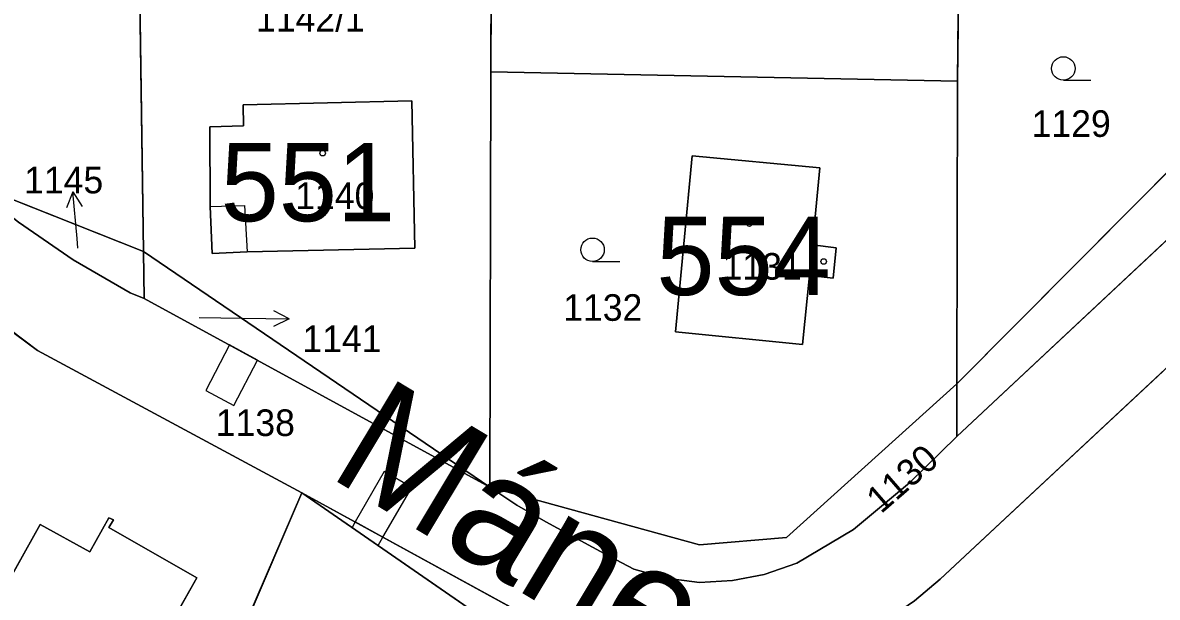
# Model space of a CAD drawing. Extents: x -689422 to -685210, y -987725 to -982160.
# Drawn here: x -687184.8 to -687112.2, y -985263.5 to -985226.8 of the extents above; entities that cross this region are included whole.
import ezdxf

# ---------------------------------------------------------------- set-up
doc = ezdxf.new("R2010")
doc.units = 0
for name, color, linetype in [('KN_Budovy', 7, 'Continuous'), ('KN_Budovy_cisla_domovni', 7, 'Continuous'), ('KN_Hranice_parcel', 7, 'Continuous'), ('KN_Hranice_parcel_vnitrni_kresba', 7, 'Continuous'), ('KN_Parcelni cisla', 7, 'Continuous'), ('KN_Parcelni cisla_sipky', 7, 'Continuous'), ('KN_Polygon parcely', 7, 'Continuous'), ('KN_Popisy_pomistni nazvy nazvy ulic', 7, 'Continuous'), ('KN_POZEMKY_OSTATNI PLOCHA', 7, 'Continuous'), ('KN_POZEMKY_TTP', 7, 'Continuous'), ('KN_POZEMKY_ZAHRADA', 7, 'Continuous'), ('KN_POZEMKY_ZASTAVENA PLOCHA', 7, 'Continuous'), ('KN_VYUZITI_17_ostatni plocha_ostatni komunikace', 7, 'Continuous'), ('KN_Věcná břemena k části', 7, 'Continuous'), ('KN_Značky budov', 7, 'Continuous'), ('KN_Značky kultur', 7, 'Continuous')]:
    doc.layers.add(name, color=color, linetype=linetype)

msp = doc.modelspace()

# ---------------------------------------------------------------- linework, layer by layer
at = {"layer": 'KN_Budovy'}
for points in [[(-687159.72, -985241.17), (-687159.9, -985231.75), (-687170.69, -985232.01), (-687170.66, -985233.36), (-687172.83, -985233.41), (-687172.79, -985238.5), (-687170.6, -985238.44), (-687170.44, -985241.4)], [(-687143.06, -985246.52), (-687134.92, -985247.32), (-687134.48, -985242.91), (-687134.3, -985240.96), (-687133.83, -985236.04), (-687141.99, -985235.26)], [(-687179.8, -985273.05), (-687173.65, -985262.23), (-687179.28, -985259.02), (-687178.99, -985258.52), (-687179.27, -985258.4), (-687180.5, -985260.57), (-687183.66, -985258.83), (-687188.81, -985267.98)]]:
    msp.add_lwpolyline(points, close=True, dxfattribs=at)
at = {"layer": 'KN_Hranice_parcel'}
for p, q in [((-687124.65, -985194.13), (-687125.01, -985230.5)), ((-687154.81, -985217.56), (-687154.86, -985229.9)), ((-687177.06, -985241.38), (-687177.39, -985219.49)), ((-687154.86, -985229.9), (-687154.91, -985256.43)), ((-687125.01, -985230.5), (-687154.86, -985229.9)), ((-687125.01, -985230.5), (-687125.06, -985249.84)), ((-687177.06, -985241.38), (-687188.36, -985236.91)), ((-687154.91, -985256.43), (-687177.06, -985241.38)), ((-687177.06, -985241.38), (-687177.01, -985244.38)), ((-687154.91, -985256.43), (-687177.01, -985244.38)), ((-687125.06, -985249.84), (-687125.07, -985253.19)), ((-687166.93, -985256.8), (-687182.73, -985293.42)), ((-687166.93, -985256.8), (-687149.4, -985268.91)), ((-687166.93, -985256.8), (-687151.36, -985265.32))]:
    msp.add_line(p, q, dxfattribs=at)
for points in [[(-687099.36, -985226.95), (-687109.4, -985234.09), (-687125.06, -985249.84)], [(-687125.07, -985253.19), (-687108.44, -985237.66), (-687105.17, -985234.98), (-687099.46, -985230.49)], [(-687172.83, -985233.41), (-687172.79, -985238.5), (-687172.67, -985241.51), (-687170.44, -985241.4), (-687159.72, -985241.17), (-687159.9, -985231.75), (-687170.69, -985232.01), (-687170.66, -985233.36), (-687172.83, -985233.41)], [(-687134.36, -985267.38), (-687132.45, -985266.38), (-687129.51, -985264.9), (-687127.77, -985263.7), (-687126.12, -985262.31), (-687104.38, -985242.02), (-687101.25, -985239.46), (-687095.44, -985235.31), (-687093.59, -985234.3), (-687091.64, -985233.39), (-687089.7, -985232.67), (-687087.63, -985232.06), (-687085.53, -985231.62)], [(-687141.99, -985235.26), (-687133.83, -985236.04), (-687134.3, -985240.96), (-687132.77, -985241.14), (-687132.96, -985243.09), (-687134.48, -985242.91), (-687134.92, -985247.32), (-687143.06, -985246.52), (-687141.99, -985235.26)], [(-687177.01, -985244.38), (-687177.91, -985244.03), (-687181.55, -985241.91), (-687185.05, -985239.5), (-687188.36, -985236.91)], [(-687188.25, -985244.44), (-687183.83, -985247.7), (-687166.93, -985256.8)], [(-687125.06, -985249.84), (-687135.95, -985259.66), (-687141.51, -985260.12), (-687154.91, -985256.43)], [(-687154.91, -985256.43), (-687153.19, -985257.58), (-687151.33, -985258.66), (-687147.6, -985260.67), (-687145.71, -985261.67), (-687143.65, -985262.26), (-687141.52, -985262.53), (-687139.41, -985262.41), (-687137.37, -985262.02), (-687135.3, -985261.3), (-687131.66, -985259.14), (-687128.08, -985256.17), (-687125.07, -985253.19)], [(-687173.65, -985262.23), (-687179.28, -985259.02), (-687178.99, -985258.52), (-687179.27, -985258.4), (-687180.5, -985260.57), (-687183.66, -985258.83), (-687188.81, -985267.98), (-687179.8, -985273.05), (-687173.65, -985262.23)]]:
    msp.add_lwpolyline(points, dxfattribs=at)
at = {"layer": 'KN_Hranice_parcel_vnitrni_kresba'}
for p, q in [((-687172.79, -985238.5), (-687170.6, -985238.44)), ((-687170.6, -985238.44), (-687170.44, -985241.4)), ((-687134.3, -985240.96), (-687134.48, -985242.91))]:
    msp.add_line(p, q, dxfattribs=at)
at = {"layer": 'KN_Parcelni cisla_sipky'}
for p, q in [((-687181.572, -985237.56), (-687181.983, -985238.602)), ((-687181.31, -985240.55), (-687181.572, -985237.56)), ((-687181.572, -985237.56), (-687180.985, -985238.514)), ((-687181.26, -985241.16), (-687181.31, -985240.55)), ((-687167.739, -985245.692), (-687168.732, -985245.174)), ((-687173.5, -985245.6), (-687170.74, -985245.64)), ((-687170.74, -985245.64), (-687167.739, -985245.692)), ((-687167.739, -985245.692), (-687168.75, -985246.176))]:
    msp.add_line(p, q, dxfattribs=at)
at = {"layer": 'KN_Polygon parcely'}
for points in [[(-687125.01, -985230.5), (-687125.06, -985249.84), (-687109.4, -985234.09), (-687099.36, -985226.95), (-687098.39, -985193.1), (-687124.65, -985194.13)], [(-687124.65, -985194.13), (-687154.72, -985195.89), (-687154.81, -985217.56), (-687154.86, -985229.9), (-687125.01, -985230.5)], [(-687177.72, -985197.31), (-687201.8, -985197.24), (-687203.03, -985197.45), (-687204.46, -985201.25), (-687207.55, -985209.28), (-687207.93, -985211.4), (-687207.9, -985213.57), (-687207.57, -985215.7), (-687207.12, -985217.39), (-687206.33, -985219.35), (-687205.39, -985221.24), (-687204.27, -985223.02), (-687201.33, -985226.08), (-687194.96, -985231.61), (-687188.36, -985236.91), (-687177.06, -985241.38), (-687177.39, -985219.49)], [(-687177.39, -985219.49), (-687177.06, -985241.38), (-687154.91, -985256.43), (-687154.86, -985229.9), (-687154.81, -985217.56)], [(-687109.4, -985234.09), (-687125.06, -985249.84), (-687125.07, -985253.19), (-687108.44, -985237.66), (-687105.17, -985234.98), (-687099.46, -985230.49), (-687099.36, -985226.95)], [(-687154.91, -985256.43), (-687141.51, -985260.12), (-687135.95, -985259.66), (-687125.06, -985249.84), (-687125.01, -985230.5), (-687154.86, -985229.9)], [(-687172.83, -985233.41), (-687172.79, -985238.5), (-687172.67, -985241.51), (-687170.44, -985241.4), (-687159.72, -985241.17), (-687159.9, -985231.75), (-687170.69, -985232.01), (-687170.66, -985233.36)], [(-687172.83, -985233.41), (-687170.66, -985233.36), (-687170.69, -985232.01), (-687159.9, -985231.75), (-687159.72, -985241.17), (-687170.44, -985241.4), (-687172.67, -985241.51), (-687172.79, -985238.5)], [(-687085.5, -985233.7), (-687085.53, -985231.62), (-687087.63, -985232.06), (-687089.7, -985232.67), (-687091.64, -985233.39), (-687093.59, -985234.3), (-687095.44, -985235.31), (-687101.25, -985239.46), (-687104.38, -985242.02), (-687126.12, -985262.31), (-687127.77, -985263.7), (-687129.51, -985264.9), (-687132.45, -985266.38), (-687134.36, -985267.38), (-687105.03, -985279.83), (-687093.29, -985266.05), (-687097.5, -985261.33), (-687093.02, -985257.17), (-687091.48, -985259.06), (-687089.25, -985257.04), (-687086.67, -985259.82), (-687084.81, -985257.65)], [(-687141.99, -985235.26), (-687133.83, -985236.04), (-687134.3, -985240.96), (-687132.77, -985241.14), (-687132.96, -985243.09), (-687134.48, -985242.91), (-687134.92, -985247.32), (-687143.06, -985246.52)], [(-687141.99, -985235.26), (-687143.06, -985246.52), (-687134.92, -985247.32), (-687134.48, -985242.91), (-687132.96, -985243.09), (-687132.77, -985241.14), (-687134.3, -985240.96), (-687133.83, -985236.04)], [(-687177.06, -985241.38), (-687188.36, -985236.91), (-687185.05, -985239.5), (-687181.55, -985241.91), (-687177.91, -985244.03), (-687177.01, -985244.38)], [(-687177.06, -985241.38), (-687177.01, -985244.38), (-687154.91, -985256.43)], [(-687188.25, -985244.44), (-687203.95, -985275.4), (-687204.57, -985290.49), (-687182.73, -985293.42), (-687166.93, -985256.8), (-687183.83, -985247.7)], [(-687125.06, -985249.84), (-687135.95, -985259.66), (-687141.51, -985260.12), (-687154.91, -985256.43), (-687153.19, -985257.58), (-687151.33, -985258.66), (-687147.6, -985260.67), (-687145.71, -985261.67), (-687143.65, -985262.26), (-687141.52, -985262.53), (-687139.41, -985262.41), (-687137.37, -985262.02), (-687135.3, -985261.3), (-687131.66, -985259.14), (-687128.08, -985256.17), (-687125.07, -985253.19)], [(-687182.73, -985293.42), (-687182.71, -985309.85), (-687160.79, -985310.16), (-687149.4, -985268.91), (-687166.93, -985256.8)], [(-687166.93, -985256.8), (-687149.4, -985268.91), (-687148.83, -985266.83), (-687151.36, -985265.32)], [(-687173.65, -985262.23), (-687179.28, -985259.02), (-687178.99, -985258.52), (-687179.27, -985258.4), (-687180.5, -985260.57), (-687183.66, -985258.83), (-687188.81, -985267.98), (-687179.8, -985273.05)], [(-687173.65, -985262.23), (-687179.8, -985273.05), (-687188.81, -985267.98), (-687183.66, -985258.83), (-687180.5, -985260.57), (-687179.27, -985258.4), (-687178.99, -985258.52), (-687179.28, -985259.02)]]:
    msp.add_lwpolyline(points, close=True, dxfattribs=at)
for points in [[(-687108.44, -985237.66), (-687125.07, -985253.19), (-687128.08, -985256.17), (-687131.66, -985259.14), (-687135.3, -985261.3), (-687137.37, -985262.02), (-687139.41, -985262.41), (-687141.52, -985262.53), (-687143.65, -985262.26), (-687145.71, -985261.67), (-687147.6, -985260.67), (-687151.33, -985258.66), (-687153.19, -985257.58), (-687154.91, -985256.43), (-687177.01, -985244.38), (-687177.91, -985244.03), (-687181.55, -985241.91), (-687185.05, -985239.5)], [(-687127.77, -985263.7), (-687126.12, -985262.31), (-687104.38, -985242.02)], [(-687188.25, -985244.44), (-687183.83, -985247.7), (-687166.93, -985256.8), (-687151.36, -985265.32)]]:
    msp.add_lwpolyline(points, dxfattribs=at)
at = {"layer": 'KN_POZEMKY_OSTATNI PLOCHA'}
for p, q in [((-687125.07, -985253.19), (-687108.44, -985237.66)), ((-687185.05, -985239.5), (-687181.55, -985241.91)), ((-687181.55, -985241.91), (-687177.91, -985244.03)), ((-687104.38, -985242.02), (-687126.12, -985262.31)), ((-687177.91, -985244.03), (-687177.01, -985244.38)), ((-687183.83, -985247.7), (-687188.25, -985244.44)), ((-687177.01, -985244.38), (-687154.91, -985256.43)), ((-687166.93, -985256.8), (-687183.83, -985247.7)), ((-687128.08, -985256.17), (-687125.07, -985253.19)), ((-687131.66, -985259.14), (-687128.08, -985256.17)), ((-687151.36, -985265.32), (-687166.93, -985256.8)), ((-687154.91, -985256.43), (-687153.19, -985257.58)), ((-687153.19, -985257.58), (-687151.33, -985258.66)), ((-687151.33, -985258.66), (-687147.6, -985260.67)), ((-687135.3, -985261.3), (-687131.66, -985259.14)), ((-687147.6, -985260.67), (-687145.71, -985261.67)), ((-687137.37, -985262.02), (-687135.3, -985261.3)), ((-687145.71, -985261.67), (-687143.65, -985262.26)), ((-687139.41, -985262.41), (-687137.37, -985262.02)), ((-687143.65, -985262.26), (-687141.52, -985262.53)), ((-687141.52, -985262.53), (-687139.41, -985262.41)), ((-687126.12, -985262.31), (-687127.77, -985263.7))]:
    msp.add_line(p, q, dxfattribs=at)
at = {"layer": 'KN_POZEMKY_TTP'}
for p, q in [((-687124.65, -985194.13), (-687125.01, -985230.5)), ((-687154.86, -985229.9), (-687154.81, -985217.56)), ((-687125.01, -985230.5), (-687154.86, -985229.9)), ((-687149.4, -985268.91), (-687166.93, -985256.8)), ((-687166.93, -985256.8), (-687151.36, -985265.32))]:
    msp.add_line(p, q, dxfattribs=at)
at = {"layer": 'KN_POZEMKY_ZAHRADA'}
for p, q in [((-687125.01, -985230.5), (-687124.65, -985194.13)), ((-687154.81, -985217.56), (-687154.86, -985229.9)), ((-687177.39, -985219.49), (-687177.06, -985241.38)), ((-687177.06, -985241.38), (-687177.39, -985219.49)), ((-687154.91, -985256.43), (-687154.86, -985229.9)), ((-687154.86, -985229.9), (-687154.91, -985256.43)), ((-687154.86, -985229.9), (-687125.01, -985230.5)), ((-687125.01, -985230.5), (-687125.06, -985249.84)), ((-687125.06, -985249.84), (-687125.01, -985230.5)), ((-687159.9, -985231.75), (-687170.69, -985232.01)), ((-687159.72, -985241.17), (-687159.9, -985231.75)), ((-687170.69, -985232.01), (-687170.66, -985233.36)), ((-687170.66, -985233.36), (-687172.83, -985233.41)), ((-687172.83, -985233.41), (-687172.79, -985238.5)), ((-687125.06, -985249.84), (-687109.4, -985234.09)), ((-687109.4, -985234.09), (-687125.06, -985249.84)), ((-687141.99, -985235.26), (-687143.06, -985246.52)), ((-687133.83, -985236.04), (-687141.99, -985235.26)), ((-687134.3, -985240.96), (-687133.83, -985236.04)), ((-687177.06, -985241.38), (-687188.36, -985236.91)), ((-687188.36, -985236.91), (-687177.06, -985241.38)), ((-687108.44, -985237.66), (-687125.07, -985253.19)), ((-687172.79, -985238.5), (-687172.67, -985241.51)), ((-687181.55, -985241.91), (-687185.05, -985239.5)), ((-687170.44, -985241.4), (-687159.72, -985241.17)), ((-687132.77, -985241.14), (-687134.3, -985240.96)), ((-687132.96, -985243.09), (-687132.77, -985241.14)), ((-687177.91, -985244.03), (-687181.55, -985241.91)), ((-687177.01, -985244.38), (-687177.06, -985241.38)), ((-687177.06, -985241.38), (-687154.91, -985256.43)), ((-687177.06, -985241.38), (-687177.01, -985244.38)), ((-687154.91, -985256.43), (-687177.06, -985241.38)), ((-687172.67, -985241.51), (-687170.44, -985241.4)), ((-687126.12, -985262.31), (-687104.38, -985242.02)), ((-687134.92, -985247.32), (-687134.48, -985242.91)), ((-687134.48, -985242.91), (-687132.96, -985243.09)), ((-687177.01, -985244.38), (-687177.91, -985244.03)), ((-687188.25, -985244.44), (-687183.83, -985247.7)), ((-687154.91, -985256.43), (-687177.01, -985244.38)), ((-687143.06, -985246.52), (-687134.92, -985247.32)), ((-687183.83, -985247.7), (-687166.93, -985256.8)), ((-687125.06, -985249.84), (-687135.95, -985259.66)), ((-687135.95, -985259.66), (-687125.06, -985249.84)), ((-687125.07, -985253.19), (-687125.06, -985249.84)), ((-687125.06, -985249.84), (-687125.07, -985253.19)), ((-687125.07, -985253.19), (-687128.08, -985256.17)), ((-687128.08, -985256.17), (-687131.66, -985259.14)), ((-687182.73, -985293.42), (-687166.93, -985256.8)), ((-687166.93, -985256.8), (-687182.73, -985293.42)), ((-687166.93, -985256.8), (-687149.4, -985268.91)), ((-687141.51, -985260.12), (-687154.91, -985256.43)), ((-687153.19, -985257.58), (-687154.91, -985256.43)), ((-687154.91, -985256.43), (-687141.51, -985260.12)), ((-687151.33, -985258.66), (-687153.19, -985257.58)), ((-687179.27, -985258.4), (-687180.5, -985260.57)), ((-687179.28, -985259.02), (-687178.99, -985258.52)), ((-687178.99, -985258.52), (-687179.27, -985258.4)), ((-687183.66, -985258.83), (-687188.81, -985267.98)), ((-687180.5, -985260.57), (-687183.66, -985258.83)), ((-687173.65, -985262.23), (-687179.28, -985259.02)), ((-687147.6, -985260.67), (-687151.33, -985258.66)), ((-687131.66, -985259.14), (-687135.3, -985261.3)), ((-687135.95, -985259.66), (-687141.51, -985260.12)), ((-687141.51, -985260.12), (-687135.95, -985259.66)), ((-687145.71, -985261.67), (-687147.6, -985260.67)), ((-687135.3, -985261.3), (-687137.37, -985262.02)), ((-687143.65, -985262.26), (-687145.71, -985261.67)), ((-687137.37, -985262.02), (-687139.41, -985262.41)), ((-687179.8, -985273.05), (-687173.65, -985262.23)), ((-687141.52, -985262.53), (-687143.65, -985262.26)), ((-687139.41, -985262.41), (-687141.52, -985262.53)), ((-687127.77, -985263.7), (-687126.12, -985262.31))]:
    msp.add_line(p, q, dxfattribs=at)
at = {"layer": 'KN_POZEMKY_ZASTAVENA PLOCHA'}
for p, q in [((-687170.69, -985232.01), (-687159.9, -985231.75)), ((-687159.9, -985231.75), (-687159.72, -985241.17)), ((-687170.66, -985233.36), (-687170.69, -985232.01)), ((-687172.83, -985233.41), (-687170.66, -985233.36)), ((-687172.79, -985238.5), (-687172.83, -985233.41)), ((-687143.06, -985246.52), (-687141.99, -985235.26)), ((-687141.99, -985235.26), (-687133.83, -985236.04)), ((-687133.83, -985236.04), (-687134.3, -985240.96)), ((-687172.67, -985241.51), (-687172.79, -985238.5)), ((-687159.72, -985241.17), (-687170.44, -985241.4)), ((-687134.3, -985240.96), (-687132.77, -985241.14)), ((-687132.77, -985241.14), (-687132.96, -985243.09)), ((-687170.44, -985241.4), (-687172.67, -985241.51)), ((-687134.48, -985242.91), (-687134.92, -985247.32)), ((-687132.96, -985243.09), (-687134.48, -985242.91)), ((-687134.92, -985247.32), (-687143.06, -985246.52)), ((-687180.5, -985260.57), (-687179.27, -985258.4)), ((-687178.99, -985258.52), (-687179.28, -985259.02)), ((-687179.27, -985258.4), (-687178.99, -985258.52)), ((-687188.81, -985267.98), (-687183.66, -985258.83)), ((-687183.66, -985258.83), (-687180.5, -985260.57)), ((-687179.28, -985259.02), (-687173.65, -985262.23)), ((-687173.65, -985262.23), (-687179.8, -985273.05))]:
    msp.add_line(p, q, dxfattribs=at)
at = {"layer": 'KN_VYUZITI_17_ostatni plocha_ostatni komunikace'}
for p, q in [((-687125.07, -985253.19), (-687108.44, -985237.66)), ((-687185.05, -985239.5), (-687181.55, -985241.91)), ((-687181.55, -985241.91), (-687177.91, -985244.03)), ((-687104.38, -985242.02), (-687126.12, -985262.31)), ((-687177.91, -985244.03), (-687177.01, -985244.38)), ((-687183.83, -985247.7), (-687188.25, -985244.44)), ((-687177.01, -985244.38), (-687154.91, -985256.43)), ((-687166.93, -985256.8), (-687183.83, -985247.7)), ((-687128.08, -985256.17), (-687125.07, -985253.19)), ((-687131.66, -985259.14), (-687128.08, -985256.17)), ((-687151.36, -985265.32), (-687166.93, -985256.8)), ((-687154.91, -985256.43), (-687153.19, -985257.58)), ((-687153.19, -985257.58), (-687151.33, -985258.66)), ((-687151.33, -985258.66), (-687147.6, -985260.67)), ((-687135.3, -985261.3), (-687131.66, -985259.14)), ((-687147.6, -985260.67), (-687145.71, -985261.67)), ((-687137.37, -985262.02), (-687135.3, -985261.3)), ((-687145.71, -985261.67), (-687143.65, -985262.26)), ((-687139.41, -985262.41), (-687137.37, -985262.02)), ((-687143.65, -985262.26), (-687141.52, -985262.53)), ((-687141.52, -985262.53), (-687139.41, -985262.41)), ((-687126.12, -985262.31), (-687127.77, -985263.7))]:
    msp.add_line(p, q, dxfattribs=at)
at = {"layer": 'KN_Věcná břemena k části'}
for points in [[(-687169.77, -985248.33), (-687171.56, -985247.35), (-687173.08, -985250.27), (-687171.28, -985251.21)], [(-687163.53, -985258.66), (-687161.75, -985259.64), (-687159.91, -985256.45), (-687161.67, -985255.43)], [(-687163.73, -985259.01), (-687162.05, -985260.17), (-687161.75, -985259.64), (-687163.53, -985258.66)]]:
    msp.add_lwpolyline(points, close=True, dxfattribs=at)
at = {"layer": 'KN_Značky budov'}
for centre in [(-687165.607, -985235.099), (-687138.327, -985239.599), (-687133.577, -985242.019)]:
    msp.add_circle(centre, 0.175, dxfattribs=at)
at = {"layer": 'KN_Značky kultur'}
for p, q in [((-687118.253, -985230.44), (-687116.503, -985230.44)), ((-687148.353, -985242.02), (-687146.603, -985242.02))]:
    msp.add_line(p, q, dxfattribs=at)
for centre in [(-687118.253, -985229.69), (-687148.353, -985241.27)]:
    msp.add_circle(centre, 0.75, dxfattribs=at)

# ---------------------------------------------------------------- texts
at = {"layer": 'KN_Budovy_cisla_domovni'}
for s, p in [('551', (-687172.131, -985239.449)), ('554', (-687144.272, -985244.164))]:
    msp.add_text(s, height=5, dxfattribs=at).set_placement(p)
at = {"layer": 'KN_Parcelni cisla'}
for s, p in [('1142/1', (-687169.867, -985227.34)), ('1129', (-687120.28, -985234.06)), ('1145', (-687184.694, -985237.67)), ('1140', (-687167.36, -985238.67)), ('1131', (-687140.04, -985243.18)), ('1132', (-687150.23, -985245.81)), ('1141', (-687166.9, -985247.808)), ('1138', (-687172.44, -985253.17))]:
    msp.add_text(s, height=1.7, dxfattribs=at).set_placement(p)
msp.add_text('1130', height=1.7, rotation=41, dxfattribs=at).set_placement((-687129.912, -985258.181))
at = {"layer": 'KN_Popisy_pomistni nazvy nazvy ulic'}
msp.add_text('Mánesova', height=7.5, rotation=329, dxfattribs=at).set_placement((-687165.377, -985255.678))

doc.saveas('drawing.dxf')
